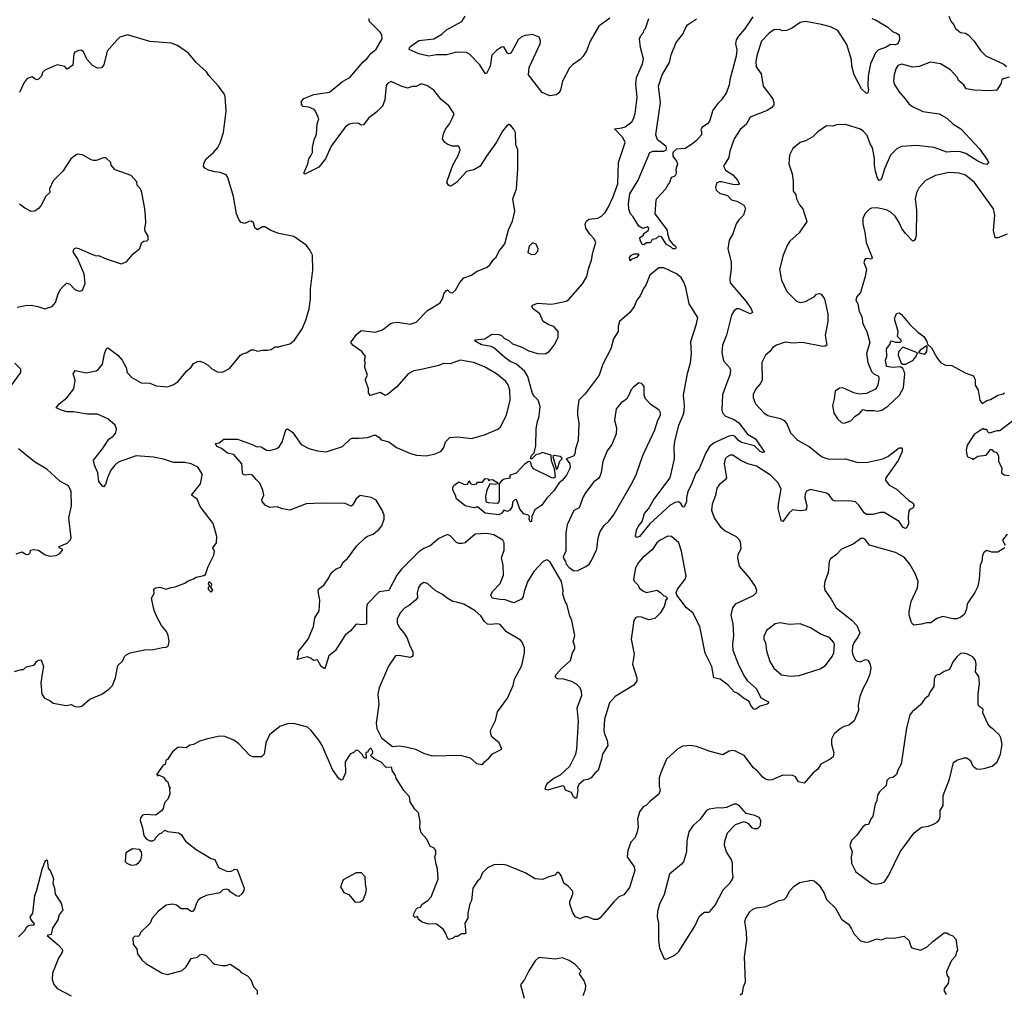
# Model space of a CAD drawing. Extents: x 1921360 to 2014538, y 768294 to 907744.
# Tile 400 of 412: x 1988494 to 1996366, y 894465 to 902257. Entities that reach past the tile are written whole.
import ezdxf

# ---------------------------------------------------------------- set-up
doc = ezdxf.new("R2010")
doc.units = 0

msp = doc.modelspace()

# ---------------------------------------------------------------- linework, layer by layer
at = {"layer": '0CON10XD'}
for points in [[(1994157.8, 896937.8), (1994095, 896985.7), (1994042.5, 896995), (1994026.7, 897085), (1993975, 897193.3), (1993932.5, 897405), (1993874.3, 897514.3), (1993825, 897556.2), (1993747.5, 897655), (1993742.5, 897675), (1993752.5, 897705), (1993815, 897783.8), (1993823, 897807), (1993785, 898006.7), (1993762.9, 898075), (1993705, 898126), (1993675, 898128), (1993615, 898096.9), (1993588.6, 898075), (1993550.8, 898019.2), (1993475, 897957.5), (1993442.2, 897917.8), (1993418.1, 897875), (1993400, 897785), (1993407.7, 897767.7), (1993438.8, 897735), (1993446.2, 897715), (1993475, 897691.2), (1993505, 897678.8), (1993587.5, 897695), (1993618.3, 897678.3), (1993645, 897650), (1993658.3, 897648.3), (1993668.3, 897638.3), (1993670, 897625), (1993660, 897615), (1993646.7, 897565), (1993615, 897513.3), (1993570.5, 897469.5), (1993525, 897460), (1993465, 897480), (1993435, 897483.3), (1993416.1, 897473.9), (1993404, 897455), (1993383.1, 897305), (1993405.7, 897185), (1993392.5, 897105), (1993429.2, 896995), (1993428.3, 896971.7), (1993403.4, 896936.6), (1993255, 896845.7), (1993209.4, 896795), (1993170.6, 896665), (1993164.4, 896574.4), (1993168.7, 896548.7), (1993191.2, 896495), (1993196.2, 896455), (1993152.5, 896385), (1993146.1, 896343.9), (1993117.5, 896255), (1993093.6, 896236.4), (1993063.6, 896196.4), (1993035, 896182.5), (1993005, 896176.7), (1992965, 896142.5), (1992953.8, 896115), (1992956.2, 896095), (1992945, 896032.5), (1992933.9, 896033.9), (1992922.5, 896045), (1992905, 896077.5), (1992857, 896097), (1992845.7, 896125.7), (1992835, 896133.3), (1992715, 896096.2), (1992694, 896104), (1992703.1, 896135), (1992717.5, 896155), (1992765, 896192.5), (1992818.8, 896221.2), (1992891.5, 896288.5), (1992940.6, 896385), (1992948.9, 896425), (1992961.7, 896648.3), (1992951.4, 896755), (1992987.9, 896855), (1992986.4, 896886.4), (1992975.5, 896915.5), (1992945, 896944.2), (1992906.7, 896965), (1992845.5, 896985.5), (1992795, 896987.5), (1992780, 896995), (1992776.2, 897005), (1992786.2, 897025), (1992825, 897068.8), (1992898.8, 897135), (1992913.3, 897195), (1992933, 897227), (1992933.3, 897245), (1992920, 897285), (1992931.2, 897335), (1992908, 897455), (1992891.2, 897491.2), (1992868.8, 897585), (1992856.2, 897605), (1992836.2, 897665), (1992838.8, 897695), (1992826.2, 897765), (1992732.5, 897925), (1992708, 897938), (1992680, 897925), (1992604.2, 897845), (1992555, 897763.3), (1992527.5, 897685), (1992520, 897645), (1992506.8, 897623.2), (1992445, 897594.2), (1992375, 897618.2), (1992337.6, 897622.4), (1992285, 897628.6), (1992272, 897635), (1992260, 897655), (1992273.8, 897685), (1992335, 897750.8), (1992361.2, 897815), (1992358.8, 897895), (1992347.3, 897955), (1992368.1, 898015), (1992366.9, 898075), (1992355.4, 898095.4), (1992285, 898139.4), (1992225, 898149.5), (1992135.7, 898144.3), (1992055, 898073.3), (1992030.7, 898069.3), (1992005, 898068.8), (1991985, 898078), (1991935, 898130), (1991915, 898140), (1991845, 898108), (1991775, 898050.8), (1991725, 898028.6), (1991685, 898001.9), (1991546.5, 897865), (1991508.8, 897815), (1991445.4, 897694.6), (1991367.3, 897682.7), (1991271.9, 897585), (1991266.7, 897555), (1991266.2, 897425), (1991235, 897419.4), (1991184.4, 897425.6), (1991138, 897372), (1991095, 897336.7), (1991015, 897212.5), (1990965, 897172.5), (1990935, 897067.5), (1990905, 897086.7), (1990875, 897140), (1990843.6, 897133.6), (1990825, 897150), (1990795, 897162.5), (1990711.7, 897141.7), (1990723, 897177), (1990723.8, 897205), (1990800, 897305), (1990843.2, 897406.8), (1990854, 897475), (1990888.8, 897531.2), (1990893.8, 897615), (1990880, 897685), (1990883.3, 897705), (1990925, 897736.7), (1990966, 897795), (1990983.8, 897835), (1991023.8, 897866.2), (1991059.5, 897880.5), (1991079.7, 897920.3), (1991115, 897950), (1991189.1, 898050.9), (1991255, 898114.2), (1991275, 898128.6), (1991319.2, 898145), (1991367.5, 898185), (1991388.3, 898211.7), (1991408.1, 898265), (1991407.5, 898295), (1991391.4, 898335), (1991345, 898416.2), (1991305, 898437.5), (1991215, 898453.1), (1991182.9, 898427.1), (1991155, 898376.2), (1991145, 898368.8), (1991095, 898390), (1990907.6, 898392.4), (1990785, 898385.8), (1990655, 898336.7), (1990595, 898346.7), (1990553, 898363), (1990495, 898356.7), (1990457.5, 898375), (1990433.3, 898405), (1990430.7, 898419.3), (1990446.2, 898455), (1990436.7, 898495), (1990415, 898552.5), (1990385, 898580), (1990355, 898616.7), (1990335, 898620), (1990295, 898614.3), (1990281.1, 898621.1), (1990274.4, 898634.4), (1990269.2, 898705), (1990205, 898782), (1990155, 898790.8), (1990108.1, 898828.1), (1990070.8, 898845), (1990060.7, 898869.3), (1990090, 898875), (1990125, 898902.5), (1990235, 898902), (1990352, 898862), (1990385, 898844), (1990425, 898843.3), (1990466.1, 898816.1), (1990495, 898814), (1990550.8, 898829.2), (1990567.9, 898842.1), (1990591.7, 898878.3), (1990622.3, 898977.7), (1990635, 898986.7), (1990675, 898960), (1990745, 898860), (1990805, 898828), (1990875, 898810), (1990945, 898803.3), (1991075, 898844), (1991140, 898905), (1991155, 898912), (1991205, 898910), (1991275, 898917.5), (1991335, 898936.7), (1991365, 898920), (1991385, 898896.7), (1991445, 898883.3), (1991506.6, 898836.6), (1991619.8, 898789.8), (1991665.8, 898774.2), (1991745, 898769.2), (1991815.9, 898785.9), (1991865, 898807.5), (1991884.3, 898835.7), (1991897.5, 898882.5), (1991933.5, 898916.5), (1991995, 898921.1), (1992105, 898908.6), (1992211.4, 898938.6), (1992317, 898983), (1992338.8, 899001.2), (1992387.1, 899095), (1992415.6, 899215), (1992413.1, 899295), (1992398.9, 899338.9), (1992380, 899365), (1992306.2, 899425), (1992210.5, 899480.5), (1992122.5, 899515), (1992015, 899534.2), (1991935, 899506.2), (1991881.7, 899508.3), (1991845, 899493.3), (1991693.7, 899456.3), (1991645, 899450), (1991598.8, 899425), (1991508.3, 899321.7), (1991435, 899260), (1991415, 899253.3), (1991375, 899276.7), (1991295, 899252.5), (1991282.5, 899275), (1991282.5, 899305), (1991257.5, 899375), (1991257.5, 899385), (1991276, 899414), (1991253.6, 899476.4), (1991256.2, 899515), (1991250, 899535), (1991260, 899565), (1991228.8, 899605), (1991156.7, 899655), (1991141.2, 899675), (1991185, 899737.1), (1991225, 899771.2), (1991335, 899758.8), (1991395, 899778), (1991455, 899824), (1991475, 899832.9), (1991515, 899837.5), (1991615, 899822.5), (1991665, 899838.2), (1991755, 899932.5), (1991855, 899991.9), (1991875.3, 900025), (1991888.3, 900071.7), (1991905, 900093.1), (1991915, 900098), (1991935, 900076.2), (1991955, 900074), (1991978.8, 900095), (1992012, 900155), (1992045.9, 900194.1), (1992107.5, 900215), (1992145, 900242.5), (1992230.7, 900279.3), (1992253.9, 900296.1), (1992285, 900342.5), (1992303, 900357), (1992325, 900402.5), (1992373.3, 900465), (1992402.7, 900577.3), (1992434.1, 900645.9), (1992452.5, 900725), (1992437.5, 900825), (1992465.7, 900905), (1992476.1, 901063.9), (1992475.8, 901215), (1992460, 901255), (1992457.1, 901355), (1992445, 901381.2), (1992415, 901416.7), (1992405, 901418.8), (1992385, 901406), (1992353.9, 901366.1), (1992305, 901276.7), (1992225, 901166.2), (1992175.5, 901084.5), (1992125, 901056.9), (1992065.6, 901044.4), (1991985, 900956.2), (1991945, 900928.8), (1991935, 900926.7), (1991923.6, 900933.6), (1991910, 900955), (1991914, 900975), (1991956, 901095), (1991999.7, 901170.3), (1992016.2, 901215), (1992005.8, 901245.8), (1991953.6, 901246.4), (1991918.3, 901258.3), (1991893.3, 901275), (1991873.8, 901305), (1991882, 901345), (1991898.3, 901381.7), (1991930, 901425), (1991952, 901468), (1991967.5, 901505), (1991925, 901567.5), (1991865, 901617.5), (1991805, 901693.3), (1991749.7, 901729.7), (1991705, 901743.3), (1991665, 901723.8), (1991635, 901723.3), (1991595, 901710), (1991544.1, 901724.1), (1991465, 901762.5), (1991433.6, 901746.4), (1991425, 901730), (1991412.5, 901615), (1991394, 901565), (1991350.3, 901519.7), (1991285, 901473.3), (1991243.6, 901416.4), (1991225, 901412.5), (1991200.7, 901430.7), (1991155, 901428), (1991129.2, 901420.8), (1991095, 901398), (1990983.3, 901246.7), (1990939.2, 901145), (1990885, 901077.5), (1990775, 901022.5), (1990765, 901030), (1990797.5, 901105), (1990806.2, 901145), (1990821.4, 901168.6), (1990836.2, 901195), (1990833.8, 901235), (1990848.8, 901295), (1990868.3, 901341.7), (1990872.5, 901425), (1990886.7, 901465), (1990860, 901525), (1990847.7, 901537.7), (1990805, 901556.7), (1990761.7, 901561.7), (1990748.3, 901578.3), (1990746.2, 901605), (1990765, 901626.2), (1990845, 901660), (1990971.7, 901678.3), (1991075, 901762), (1991134.5, 901795.5), (1991239.4, 901920.6), (1991269.2, 901945), (1991302.7, 901987.3), (1991345, 902022), (1991393.3, 902105), (1991390, 902135), (1991376.4, 902156.4), (1991287.5, 902245), (1991287.5, 902265)], [(1993211.1, 902268.9), (1993125, 902206.2), (1993054.1, 902085.9), (1993025, 902008.8), (1992998.6, 901965), (1992978.8, 901941.2), (1992913.8, 901896.2), (1992889.2, 901870.8), (1992832.5, 901765), (1992817.1, 901692.9), (1992805, 901672), (1992785, 901655.8), (1992732.5, 901647.5), (1992670, 901675), (1992562.5, 901815), (1992568.1, 901875), (1992654.2, 902065), (1992657.3, 902087.3), (1992645.9, 902115.9), (1992595, 902139.2), (1992535, 902130.6), (1992505, 902118.9), (1992479.5, 902095), (1992427.5, 902002.5), (1992415, 901986), (1992405, 901984), (1992395, 901990), (1992365, 902039.2), (1992345, 902035.8), (1992305, 902010), (1992268, 901972), (1992254.2, 901885), (1992232.3, 901837.7), (1992225, 901827.5), (1992215, 901826.7), (1992173.3, 901895), (1992090.7, 901980.7), (1992065, 901993.8), (1991985, 901998), (1991905, 901976.2), (1991823.8, 901976.2), (1991764.5, 901965.5), (1991685, 901983.3), (1991607.5, 902017.5), (1991610, 902035), (1991620, 902045), (1991685, 902090), (1991806.2, 902103.8), (1991868.9, 902141.1), (1991906.2, 902175), (1992028.5, 902241.5), (1992056.2, 902285)], [(1993406.3, 899963.7), (1993373.2, 899916.8), (1993290, 899845), (1993280, 899805), (1993279.2, 899765), (1993241.5, 899705), (1993219.5, 899625), (1993155.9, 899504.1), (1993126.4, 899415), (1993014.8, 899265.2), (1992964.7, 899215), (1992954.7, 899135.3), (1992954.2, 899094.2), (1992965.5, 899035), (1992957.9, 898892.1), (1992937.8, 898825), (1992933.1, 898785), (1992922.9, 898767.1), (1992862.5, 898745), (1992892.2, 898705), (1992894.4, 898675), (1992865, 898614.2), (1992835, 898574.3), (1992806.8, 898553.2), (1992765, 898489.2), (1992707.7, 898432.3), (1992668.9, 898375), (1992612.5, 898337.5), (1992587.5, 898285), (1992586.7, 898245), (1992575, 898242.5), (1992567.5, 898265), (1992570, 898285), (1992560, 898295), (1992525, 898306.7), (1992492.5, 898345), (1992465, 898420), (1992451.7, 898418.3), (1992435, 898400), (1992430, 898365), (1992413.3, 898335), (1992395, 898326.2), (1992365, 898336.7), (1992349.5, 898310.5), (1992325, 898299.2), (1992215, 898310.8), (1992155, 898362.5), (1992125, 898353.8), (1992055, 898370), (1991986.7, 898425), (1991978, 898455), (1991955.8, 898495.8), (1991955.8, 898515), (1991965, 898532), (1992005, 898563.3), (1992045, 898542.5), (1992075, 898540), (1992085, 898570), (1992100, 898545), (1992125, 898541.2), (1992145, 898547.5), (1992155, 898560), (1992195, 898560), (1992215, 898590), (1992240, 898585), (1992245, 898570), (1992252.5, 898577.5), (1992275, 898580), (1992309.3, 898559.3), (1992320, 898545), (1992295, 898540), (1992252.5, 898547.5), (1992228, 898495), (1992218.8, 898445), (1992220.7, 898410.7), (1992223.3, 898403.3), (1992238.3, 898398.3), (1992315, 898392.5), (1992325, 898400), (1992330, 898415), (1992330, 898545), (1992352.5, 898575), (1992367.5, 898585), (1992417, 898593), (1992413.3, 898605), (1992421.7, 898618.3), (1992465, 898634.3), (1992535, 898707.9), (1992565, 898727.5), (1992575, 898723.8), (1992585.4, 898685.4), (1992598.9, 898668.9), (1992745, 898596.2), (1992765, 898593.3), (1992776.7, 898605), (1992770, 898665), (1992745, 898730), (1992742.5, 898775), (1992672.1, 898797.9), (1992653.8, 898786.2), (1992620.8, 898779.2), (1992585, 898742.9), (1992577.5, 898747.5), (1992585, 898773.3), (1992607, 898793), (1992620.6, 898849.4), (1992623.1, 898986.9), (1992633.1, 899045), (1992647.3, 899085), (1992655.5, 899165), (1992640.4, 899215), (1992606.9, 899246.9), (1992595, 899268.1), (1992555.7, 899405), (1992533.5, 899443.5), (1992465, 899501.8), (1992415, 899525.4), (1992371.9, 899555), (1992285, 899632.7), (1992263.8, 899643.8), (1992185, 899656.5), (1992140, 899685), (1992133.8, 899696.2), (1992213.9, 899706.1), (1992268.3, 899741.7), (1992325, 899740), (1992345, 899733.3), (1992369.2, 899709.2), (1992405, 899690.8), (1992435, 899664.4), (1992502.4, 899642.4), (1992565, 899608.9), (1992635, 899588.1), (1992695, 899585.8), (1992728, 899605), (1992767.5, 899655), (1992799.2, 899715), (1992798, 899765), (1992763.8, 899805), (1992725, 899817.1), (1992680, 899845), (1992651.2, 899905), (1992598.8, 899945), (1992588.8, 899965), (1992595.8, 899974.2), (1992635, 899991.4), (1992745, 899981.9), (1992775, 899987.1), (1992864.1, 900005.9), (1992885, 900018.8), (1992994.6, 900145.4), (1993028.9, 900205), (1993040.5, 900265), (1993066.7, 900335), (1993076.7, 900395), (1993100.8, 900475), (1993087.5, 900505), (1993052.1, 900542.1), (1993019.5, 900589.5), (1993014.7, 900625), (1993025, 900645.6), (1993045, 900662), (1993115, 900670), (1993145, 900686.7), (1993174.1, 900715.9), (1993198.8, 900755), (1993235.7, 900835), (1993275.8, 900945.8), (1993280.8, 901115), (1993334.4, 901275), (1993316.7, 901315), (1993250, 901385), (1993308.9, 901391.1), (1993335, 901399.4), (1993388.7, 901441.3), (1993402.5, 901465), (1993414.4, 901505.6), (1993430.9, 901635), (1993420, 901745), (1993426.5, 901795), (1993474.3, 901905), (1993480, 901945), (1993457.5, 902035), (1993450, 902105), (1993459.2, 902130.8), (1993482.5, 902155), (1993487.5, 902175), (1993496.7, 902185), (1993523.8, 902265)], [(1994355, 902280), (1994288.9, 902181.1), (1994239.7, 902125), (1994223.3, 902095), (1994217.9, 902065), (1994226.4, 902015), (1994222.7, 901965), (1994171.4, 901775), (1994165.8, 901735), (1994145.5, 901674.5), (1994106, 901615), (1994074.3, 901585.7), (1994035.5, 901534.5), (1994008, 901445), (1993993.3, 901425), (1993947.5, 901395), (1993940, 901375), (1993944, 901364), (1993943.8, 901335), (1993905, 901290), (1993865, 901258), (1993815, 901228), (1993745, 901221.5), (1993715.5, 901195), (1993714.6, 901164.6), (1993746, 901125), (1993753.8, 901105), (1993740.7, 901059.3), (1993743.3, 901035), (1993736.7, 901015), (1993726.1, 901003.9), (1993703.3, 900995), (1993690, 900955), (1993672.5, 900935), (1993658.8, 900905), (1993584.1, 900825.9), (1993580, 900815), (1993572.5, 900705), (1993670, 900575), (1993673.3, 900545), (1993690, 900495), (1993713.6, 900463.6), (1993737.5, 900445), (1993742.5, 900435), (1993736.4, 900423.6), (1993715, 900423.8), (1993700, 900440), (1993665, 900458.8), (1993625, 900520), (1993605, 900526.7), (1993580, 900505), (1993551.7, 900498.3), (1993535.9, 900474.1), (1993505, 900472.5), (1993485, 900457.5), (1993470.7, 900460.7), (1993453.3, 900495), (1993452.5, 900515), (1993480, 900535), (1993480, 900545), (1993522.5, 900575), (1993525, 900590), (1993515, 900600), (1993475, 900586.7), (1993445, 900606.2), (1993399.8, 900679.8), (1993375, 900707.1), (1993365, 900743.8), (1993361.3, 900785), (1993372, 900865), (1993437.6, 900975), (1993531.4, 901195), (1993554.6, 901205.4), (1993645, 901204.7), (1993665, 901216.2), (1993665.8, 901235), (1993658.9, 901245), (1993592.9, 901295), (1993579.4, 901335), (1993616.7, 901595), (1993600, 901725), (1993631.1, 901815), (1993688.2, 901915), (1993703.3, 901976.7), (1993743.5, 902075), (1993795, 902142), (1993813.8, 902183.8), (1993834, 902215), (1993905, 902262.9)], [(1995306.7, 902265), (1995335, 902254.3), (1995435, 902195.8), (1995471.1, 902161.1), (1995505, 902150), (1995524.4, 902135), (1995527.7, 902097.7), (1995515, 902063.1), (1995495, 902055.4), (1995455, 902057.5), (1995415, 902034.6), (1995375, 902021.8), (1995356.1, 902013.9), (1995337.1, 901992.9), (1995296.5, 901905), (1995278.3, 901808.3), (1995274, 901725), (1995280, 901695), (1995275, 901672.5), (1995265, 901666.7), (1995225, 901703.8), (1995165.5, 901815), (1995147.5, 901885), (1995144.5, 901935), (1995107.1, 902057.1), (1995035, 902170), (1994975, 902199.5), (1994905, 902219.6), (1994775, 902243.3), (1994735, 902235.6), (1994663.8, 902185), (1994625, 902170), (1994595, 902168), (1994565, 902177.1), (1994523.3, 902175), (1994485, 902148.6), (1994425.8, 902085), (1994389.2, 901979.2), (1994378.2, 901925), (1994380.7, 901880.7), (1994422.5, 901825), (1994438.8, 901725), (1994515, 901623.3), (1994524.2, 901595), (1994522.5, 901575), (1994508, 901555), (1994469.8, 901530.2), (1994335, 901476.2), (1994301.7, 901418.3), (1994255, 901380), (1994205, 901303.3), (1994171.2, 901205), (1994163.3, 901155), (1994120, 901085), (1994135.7, 901055), (1994195.2, 901015.2), (1994234, 900975), (1994246.2, 900945), (1994243.3, 900936.7), (1994195, 900938.6), (1994105, 900961.2), (1994085, 900961.2), (1994065, 900950), (1994057.5, 900915), (1994062.5, 900895), (1994089.3, 900869.3), (1994152.3, 900852.3), (1994185, 900816.2), (1994227.5, 900805), (1994282.5, 900775), (1994296.4, 900746.4), (1994280, 900695), (1994242.2, 900657.8), (1994222.5, 900625), (1994194.3, 900545.7), (1994166.2, 900495), (1994154.1, 900425.9), (1994181.2, 900321.2), (1994181.9, 900265), (1994170.6, 900185), (1994174.2, 900154.2), (1994303.3, 900005), (1994342, 899945), (1994353.3, 899915), (1994335, 899906.2), (1994245, 899944.4), (1994225.5, 899944.5), (1994203.3, 899926.7), (1994184.5, 899895), (1994145.6, 899735), (1994112.2, 899655), (1994106.5, 899595), (1994120.5, 899530.5), (1994168.1, 899475), (1994175.7, 899455), (1994172.2, 899415), (1994155.6, 899375), (1994112.2, 899257.8), (1994107.5, 899135), (1994113, 899113), (1994137.9, 899087.9), (1994205, 899061.2), (1994242.5, 899035), (1994312.3, 898942.2), (1994376.7, 898905), (1994449.3, 898800.7), (1994435, 898796.2), (1994415, 898804.5), (1994368.7, 898848.7), (1994265, 898875.5), (1994237.9, 898895), (1994215, 898925.5), (1994195, 898933.8), (1994162.7, 898927.3), (1994047.1, 898872.9), (1994010, 898845), (1993979.5, 898795), (1993925.6, 898665), (1993898.6, 898631.4), (1993861.9, 898535), (1993834.4, 898485), (1993824.4, 898435.6), (1993824.2, 898405), (1993805, 898360), (1993795, 898363.3), (1993779.3, 898389.3), (1993761.4, 898401.4), (1993735, 898396.7), (1993695, 898375.6), (1993532.2, 898227.8), (1993450, 898125), (1993425, 898117.5), (1993417.5, 898125), (1993424.4, 898175), (1993438.9, 898205), (1993470.8, 898245), (1993490.3, 898309.7), (1993522.3, 898347.7), (1993565, 898422), (1993693.8, 898595), (1993730, 898745), (1993726.5, 898845), (1993731.2, 898885), (1993762.6, 899015), (1993799.4, 899095), (1993805.2, 899125), (1993808.7, 899175), (1993800, 899255), (1993832.7, 899427.3), (1993856.7, 899513.3), (1993864.7, 899585), (1993858.8, 899685), (1993904.5, 899824.5), (1993914.5, 899875), (1993846.7, 899985), (1993820, 900115), (1993801.9, 900165), (1993782.9, 900195), (1993745, 900225.6), (1993645, 900274.3), (1993605, 900274), (1993532.5, 900215), (1993500, 900135), (1993480.9, 900109.1), (1993455, 900048), (1993428.9, 900015), (1993406.3, 899963.7)], [(1995921.2, 902285), (1995938.8, 902245), (1995963.3, 902215), (1995976.2, 902185), (1996014.4, 902154.4), (1996055, 902148), (1996076.2, 902135), (1996124.2, 902085), (1996175, 902011.2), (1996218.8, 901968.8), (1996362.1, 901902.1), (1996383, 901883)], [(1988453.9, 897046.1), (1988505, 897062.5), (1988525, 897062.5), (1988546.4, 897083.6), (1988605, 897096.7), (1988616.4, 897103.6), (1988627.5, 897125), (1988645, 897136.7), (1988665, 897140), (1988683.8, 897085), (1988675.9, 897044.1), (1988664, 896955), (1988671.2, 896865), (1988692.7, 896832.7), (1988735, 896813.3), (1988762.7, 896792.7), (1988865, 896773.3), (1988905, 896781.2), (1988935, 896766.2), (1988975, 896762.5), (1988995, 896772.5), (1989055, 896823.8), (1989150, 896865), (1989207.5, 896905), (1989236.7, 896935), (1989260, 896995), (1989280, 897095), (1989315, 897127.5), (1989332.5, 897165), (1989343.9, 897176.1), (1989376.1, 897193.9), (1989415, 897203.8), (1989495, 897218.8), (1989565, 897221.2), (1989635, 897238.8), (1989665, 897240), (1989680.7, 897249.3), (1989690, 897285), (1989682, 897335), (1989667, 897367), (1989628.8, 897415), (1989585, 897492.5), (1989566.2, 897545), (1989547, 897633), (1989569.3, 897670.7), (1989567.5, 897705), (1989580, 897715), (1989615, 897721.2), (1989665, 897703.3), (1989705, 897718), (1989737.7, 897722.3), (1989815, 897752.5), (1989835, 897769.2), (1989885, 897786.7), (1989905, 897800), (1989967, 897813), (1989979.3, 897820.7), (1990000, 897885), (1990047.5, 897975), (1990050.8, 898005), (1990038, 898035), (1990067.8, 898075), (1990069.4, 898125), (1990039.7, 898229.7), (1989936.2, 898365), (1989914.1, 898424.1), (1989867.5, 898455), (1989940, 898545), (1989952.5, 898615), (1989947.5, 898635), (1989919.5, 898679.5), (1989865, 898706.7), (1989815, 898715.6), (1989725, 898717.5), (1989645, 898744.4), (1989565, 898760), (1989425, 898768.9), (1989281.7, 898718.3), (1989254.2, 898695), (1989222.9, 898655), (1989195.6, 898594.4), (1989179.7, 898540.3), (1989165, 898523.3), (1989155, 898526.7), (1989125.8, 898565), (1989118.6, 898635), (1989092, 898695), (1989083.8, 898735), (1989156.7, 898825), (1989206.1, 898903.9), (1989241.7, 898928.3), (1989263.3, 898955), (1989268.8, 898985), (1989256.2, 899015), (1989198.8, 899065), (1989115, 899104.2), (1989035, 899104.2), (1988925, 899122.5), (1988875, 899121.4), (1988824.5, 899134.5), (1988786.7, 899155), (1988808.6, 899185), (1988871.2, 899235), (1988926.7, 899305), (1988937.5, 899375), (1988922.5, 899425), (1988937.5, 899452.5), (1989025, 899433.8), (1989105, 899448.8), (1989125, 899463.8), (1989157.3, 899502.7), (1989171.9, 899585), (1989185, 899622.5), (1989195, 899632.5), (1989205, 899630), (1989278.8, 899575), (1989313.8, 899533.8), (1989345.9, 899475.9), (1989353.3, 899435), (1989390, 899395), (1989465, 899352.5), (1989535, 899350.8), (1989585, 899330), (1989679.5, 899320.5), (1989725, 899340), (1989757.9, 899362.1), (1989830.2, 899449.8), (1989865, 899478), (1989885, 899508), (1989915.9, 899524.1), (1989935, 899525.8), (1989965, 899517.5), (1990001.2, 899495), (1990030, 899465), (1990075, 899441.2), (1990115, 899440), (1990172, 899468), (1990260, 899575), (1990275, 899586.2), (1990305, 899593.3), (1990345, 899618.8), (1990365, 899618.8), (1990395, 899606.2), (1990435, 899616), (1990475.9, 899614.1), (1990505, 899621.2), (1990535, 899641.2), (1990565, 899641.2), (1990588.8, 899648.8), (1990655, 899666), (1990692, 899695), (1990751.9, 899785), (1990780.5, 899855), (1990809.4, 899945), (1990818.9, 900025), (1990818.5, 900105), (1990837.5, 900255), (1990834.1, 900374.1), (1990815, 900416.7), (1990785, 900453.3), (1990685, 900522.5), (1990565, 900548.8), (1990502.3, 900572.3), (1990455, 900601.2), (1990435, 900600), (1990395, 900577.5), (1990375, 900592.5), (1990363.6, 900633.6), (1990346.4, 900646.4), (1990325, 900643.3), (1990295, 900626.7), (1990265, 900636.2), (1990250, 900655), (1990227.1, 900705), (1990204.2, 900844.2), (1990158.8, 900995), (1990145.8, 901015.8), (1990095.7, 901035.7), (1990055, 901039.2), (1990002.5, 901055), (1989975, 901070), (1989963.8, 901085), (1989968.8, 901115), (1989983.8, 901145), (1990044.4, 901195.6), (1990078, 901235), (1990097.3, 901272.7), (1990123.8, 901355), (1990146.1, 901526.1), (1990137, 901643), (1990130, 901665), (1990084.3, 901724.3), (1990005, 901811.2), (1989988.7, 901838.7), (1989906, 901915), (1989845, 901988.8), (1989755, 902050), (1989705, 902068), (1989535, 902082.2), (1989355, 902136), (1989295, 902117.5), (1989274.2, 902095), (1989194.3, 902005), (1989166, 901895), (1989148.3, 901871.7), (1989115, 901868), (1989075, 901891.2), (1989031.7, 901941.7), (1989005, 902000), (1988985, 902013.3), (1988965, 902010), (1988935, 901997.5), (1988927.5, 901985), (1988918, 901892), (1988875, 901862.5), (1988853.8, 901883.8), (1988795, 901896.2), (1988695, 901852.5), (1988677.5, 901835), (1988668.8, 901805), (1988645, 901780), (1988635, 901776.7), (1988615, 901783.3), (1988595, 901798.8), (1988555, 901786.7), (1988530, 901755), (1988492.5, 901675)], [(1996405, 901796.7), (1996356.1, 901783.9), (1996346.7, 901775), (1996338, 901745), (1996305, 901694.2), (1996245, 901688.1), (1996125, 901693.8), (1996060, 901705), (1996042.5, 901735), (1996005.8, 901765), (1995985, 901800.8), (1995935, 901856.7), (1995855, 901904.5), (1995775, 901918.2), (1995685, 901882), (1995635, 901878.1), (1995547.7, 901902.3), (1995515, 901891.2), (1995497.5, 901865), (1995484.3, 901815), (1995480.8, 901765), (1995487.3, 901737.3), (1995521.7, 901681.7), (1995574, 901625), (1995602, 901585), (1995631.7, 901561.7), (1995715, 901521.9), (1995844.5, 901504.5), (1995905, 901468.6), (1995955.4, 901425.4), (1996017.1, 901385), (1996166.9, 901225), (1996231.4, 901135), (1996238, 901115), (1996225, 901100), (1996200, 901105), (1996155, 901126.7), (1996057.6, 901187.6), (1996015, 901200.7), (1995965, 901204), (1995905, 901198.9), (1995805, 901233.8), (1995665, 901252.2), (1995545, 901243.1), (1995506, 901225), (1995455.6, 901175), (1995407.9, 901065), (1995386.4, 900993.6), (1995375, 900973.3), (1995365, 900970), (1995351.1, 900991.1), (1995336.5, 901045), (1995328.2, 901095), (1995328.8, 901148.8), (1995312.2, 901232.2), (1995292.5, 901265), (1995270.2, 901330.2), (1995236.7, 901365), (1995215, 901381.2), (1995095, 901418.8), (1995025, 901416), (1994993.9, 901406.1), (1994945, 901408.8), (1994875, 901361.2), (1994835, 901320), (1994775, 901288.8), (1994735, 901276), (1994675, 901226.7), (1994648.8, 901175), (1994643.8, 901105), (1994668.8, 901025), (1994678, 900965), (1994677, 900887), (1994699.5, 900859.5), (1994704.3, 900824.3), (1994727.3, 900777.3), (1994754.2, 900745), (1994787.7, 900642.3), (1994725.9, 900554.1), (1994651.2, 900485), (1994633, 900457), (1994598.8, 900375), (1994569.3, 900259.3), (1994584.3, 900174.3), (1994626.2, 900085), (1994705, 900006), (1994735, 899995.8), (1994775, 900002.9), (1994845, 900040.8), (1994865, 900061.4), (1994885, 900067.5), (1994901.2, 900061.2), (1994929.2, 900025), (1994954.2, 899905), (1994954.2, 899845), (1994934.4, 899735), (1994947.1, 899655), (1994934.4, 899645.6), (1994915, 899644.5), (1994752.9, 899677.1), (1994675, 899670.8), (1994615, 899678), (1994545, 899653.8), (1994515, 899636.2), (1994492, 899605), (1994455.8, 899575), (1994427.1, 899515), (1994430, 899375), (1994414, 899345), (1994379.2, 899305), (1994359.2, 899260.8), (1994359.2, 899235), (1994375.8, 899185.8), (1994445, 899112), (1994475, 899092.5), (1994575, 899068.6), (1994605, 899052.5), (1994625.8, 899025), (1994656.2, 898955), (1994712.5, 898895), (1994804.6, 898844.6), (1994905, 898765.6), (1994935, 898750.9), (1994966.3, 898743.7), (1995095, 898745.5), (1995195, 898717.5), (1995275, 898720), (1995393.5, 898746.5), (1995435, 898765.8), (1995525, 898833.8), (1995543.6, 898833.6), (1995550, 898825), (1995549.2, 898805), (1995518.1, 898731.9), (1995418.8, 898595), (1995416.2, 898575), (1995445, 898536.2), (1995500, 898505), (1995603.1, 898413.1), (1995633.8, 898395), (1995646.2, 898375), (1995636.7, 898355), (1995609.5, 898340.5), (1995601.2, 898328.8), (1995595.8, 898285), (1995598.6, 898225), (1995585, 898193.3), (1995575, 898190), (1995557.7, 898197.7), (1995523.8, 898245), (1995406.5, 898316.5), (1995375, 898316.9), (1995315, 898301.9), (1995265, 898301.8), (1995245.6, 898315), (1995205, 898372), (1995175, 898402), (1995125, 898411.4), (1995015, 898408), (1994995, 898416.7), (1994965, 898458), (1994945, 898471.4), (1994815, 898500), (1994785, 898488.8), (1994772.5, 898465), (1994771.4, 898435), (1994785.9, 898374.1), (1994785, 898350), (1994776.7, 898335), (1994735, 898329.2), (1994672.3, 898337.7), (1994645, 898313.3), (1994595, 898243.8), (1994585, 898247.5), (1994578, 898265), (1994558.6, 898348.6), (1994559.2, 898385), (1994582.7, 898505), (1994555, 898557.1), (1994495.6, 898615), (1994385, 898687.1), (1994315, 898705.5), (1994254.6, 898734.6), (1994195, 898776.5), (1994175, 898775.5), (1994148.8, 898761.2), (1994132.9, 898745), (1994125.5, 898705), (1994144.2, 898595), (1994135, 898578), (1994085, 898537.5), (1994067.4, 898512.6), (1994056.3, 898453.7), (1994030, 898385), (1994025.6, 898335), (1994045.6, 898275), (1994095, 898204.2), (1994135, 898170), (1994223.3, 898125), (1994244.1, 898104.1), (1994253.3, 898085), (1994260, 898025), (1994235, 897980), (1994233.3, 897955), (1994245, 897887.5), (1994326.2, 897795), (1994373.8, 897725), (1994384.2, 897695), (1994378.3, 897671.7), (1994358.9, 897651.1), (1994215, 897583.8), (1994194, 897555), (1994180.6, 897495), (1994194.1, 897425.9), (1994202, 897335), (1994192.5, 897265), (1994195.8, 897215.8), (1994239.7, 897099.7), (1994288.8, 897005), (1994310, 896975), (1994385, 896906.2), (1994420, 896835), (1994475, 896805.8), (1994482.5, 896795), (1994470, 896785), (1994415, 896770), (1994375, 896743.3), (1994364.1, 896744.1), (1994338.8, 896775), (1994325.9, 896805.9), (1994281.9, 896831.9), (1994235, 896870), (1994205, 896883.3), (1994157.8, 896937.8)], [(1988475, 899957.5), (1988537, 899973), (1988585, 899973.3), (1988640, 899965), (1988695, 899944), (1988755, 899963.8), (1988781.2, 899995), (1988801.2, 900065), (1988823.9, 900106.1), (1988868.3, 900151.7), (1988895, 900142.5), (1988933.6, 900103.6), (1988955, 900092.5), (1988975, 900087.5), (1988996.4, 900093.6), (1989017, 900147), (1989010, 900225), (1988957, 900347), (1988923.8, 900395), (1988921.7, 900408.3), (1988931.7, 900428.3), (1988945, 900433.3), (1988966.4, 900426.4), (1989063.6, 900383.6), (1989105, 900370), (1989125, 900371.2), (1989185.9, 900344.1), (1989305, 900306.2), (1989347.7, 900322.3), (1989401.2, 900385), (1989455, 900427.5), (1989467, 900473), (1989485, 900487.5), (1989511.7, 900488.3), (1989521.7, 900498.3), (1989522.5, 900525), (1989497.5, 900565), (1989494.1, 900584.1), (1989502, 900635), (1989500.8, 900685), (1989495.8, 900745.8), (1989470, 900875), (1989458.8, 900905), (1989434.2, 900935), (1989429.7, 900959.7), (1989385, 901011.2), (1989257.7, 901057.7), (1989226.7, 901095), (1989222.5, 901115), (1989181.7, 901151.7), (1989165, 901153.3), (1989105, 901131.2), (1989085, 901131.2), (1989065, 901136.2), (1988997.6, 901177.6), (1988955, 901182), (1988903.3, 901145), (1988838.8, 901045), (1988762.7, 900967.3), (1988732, 900905), (1988735.7, 900874.3), (1988704, 900845), (1988662.3, 900767.7), (1988645, 900747.5), (1988615, 900726.7), (1988585, 900723.3), (1988535, 900750), (1988493, 900783)], [(1996387.9, 900542.1), (1996315, 900512.9), (1996293.1, 900513.1), (1996279.1, 900570.9), (1996289.4, 900695), (1996280, 900745), (1996126.9, 900955), (1996055, 901012.5), (1996005, 901030.8), (1995925, 901034.3), (1995815, 901010), (1995735, 900972), (1995686, 900915), (1995665, 900872.5), (1995652.5, 900825), (1995664.5, 900734.5), (1995660.8, 900535), (1995655, 900507.5), (1995645, 900492.5), (1995635, 900487.5), (1995575, 900548), (1995546.3, 900586.3), (1995525.7, 900635), (1995492.5, 900685), (1995460, 900715), (1995425, 900735.8), (1995346.1, 900753.9), (1995305, 900751.2), (1995287.7, 900742.3), (1995252.3, 900707.7), (1995233.9, 900666.1), (1995233.8, 900625), (1995251.2, 900555), (1995262.5, 900475), (1995310, 900355), (1995305, 900343.3), (1995265, 900348.8), (1995251.2, 900338.8), (1995243.3, 900315), (1995263.6, 900263.6), (1995254.2, 900205), (1995216, 900075), (1995185, 900037.5), (1995180, 900015), (1995194.2, 899984.2), (1995206, 899925), (1995227.5, 899885), (1995234.2, 899825), (1995265.8, 899765), (1995290, 899675), (1995262.7, 899587.3), (1995274, 899515), (1995305, 899443.3), (1995325, 899422.5), (1995353, 899413), (1995361.7, 899401.7), (1995363.3, 899385), (1995353.3, 899335), (1995335, 899302.5), (1995265, 899268), (1995205, 899263.3), (1995162.7, 899272.7), (1995075, 899313.3), (1995048.3, 899311.7), (1995013, 899287), (1995006.7, 899225), (1994992.3, 899172.3), (1995003.8, 899115), (1995033.3, 899065), (1995065, 899036.7), (1995085, 899031.2), (1995138.8, 899051.2), (1995173.2, 899086.8), (1995209.5, 899110.5), (1995235, 899140), (1995265, 899132.5), (1995325, 899133.3), (1995355, 899126.2), (1995386.7, 899135), (1995435, 899166.2), (1995526.7, 899255), (1995560, 899315), (1995570.6, 899425), (1995566.3, 899446.3), (1995555, 899468.8), (1995535, 899482), (1995475, 899476), (1995423.6, 899483.6), (1995416.7, 899535), (1995426.7, 899565), (1995423.3, 899625), (1995450.7, 899659.3), (1995455, 899680), (1995465, 899690), (1995495, 899680), (1995535, 899680), (1995540, 899685), (1995540, 899695), (1995513, 899723), (1995516.7, 899765), (1995487.5, 899865), (1995505, 899907.5), (1995525, 899912.5), (1995545, 899900), (1995610.5, 899820.5), (1995675, 899758.8), (1995723.3, 899725), (1995747.5, 899685), (1995751.7, 899661.7), (1995783.6, 899633.6), (1995826.7, 899555), (1995855, 899516.7), (1995895, 899496.2), (1995945, 899492.5), (1996052.3, 899432.3), (1996119.5, 899409.5), (1996133, 899377), (1996133.8, 899335), (1996156, 899295), (1996170, 899215), (1996185, 899190), (1996195, 899190), (1996225, 899212.5), (1996255, 899220), (1996314.2, 899255.8), (1996356.7, 899265), (1996366.2, 899275)], [(1992585, 900380), (1992615, 900383.3), (1992636.7, 900405), (1992640, 900425), (1992623, 900463), (1992595, 900472.5), (1992567.5, 900445), (1992557.5, 900395), (1992585, 900380)], [(1993375, 900330), (1993370, 900355), (1993385, 900374), (1993405, 900385.7), (1993440, 900385), (1993441.2, 900375), (1993426, 900355), (1993381.7, 900338.3), (1993375, 900330)], [(1995555, 899501.9), (1995575, 899502.2), (1995635, 899532), (1995662.2, 899565), (1995672.5, 899592.5), (1995555, 899640), (1995519.3, 899600.7), (1995516.2, 899575), (1995542, 899512), (1995555, 899501.9)], [(1995725, 899582.3), (1995735, 899586.9), (1995746.7, 899605), (1995750, 899645), (1995745, 899650), (1995693.8, 899615), (1995680, 899595), (1995725, 899582.3)], [(1988365, 899246.2), (1988504, 899435), (1988504.1, 899464.1), (1988455, 899512)], [(1992925, 897851.2), (1992955, 897854.2), (1993021.2, 897885), (1993046, 897905), (1993066.8, 897933.2), (1993109.2, 898025), (1993120, 898115), (1993134, 898165), (1993166.1, 898213.9), (1993205, 898246.7), (1993240.8, 898295), (1993391.2, 898555), (1993425.8, 898625), (1993475, 898772.5), (1993573, 898977), (1993595.8, 899055), (1993617.1, 899095), (1993617.5, 899115), (1993605.5, 899135.5), (1993540.7, 899180.7), (1993496.2, 899225), (1993486.7, 899255), (1993486.7, 899325), (1993476.4, 899336.4), (1993465, 899347.5), (1993445, 899352.5), (1993400.5, 899319.5), (1993380, 899295), (1993370, 899265), (1993345, 899223.3), (1993303.3, 899195), (1993263.8, 899145), (1993250, 899055), (1993266, 898995), (1993264, 898945), (1993228.3, 898861.7), (1993190.2, 898809.8), (1993155.8, 898725), (1993142.7, 898637.3), (1993132, 898605), (1993121.2, 898588.8), (1993085, 898563.3), (1993017, 898473), (1992998.3, 898441.7), (1992966, 898355), (1992925, 898333.8), (1992870.3, 898219.7), (1992860, 898155), (1992860, 898005), (1992840, 897965), (1992840.7, 897950.7), (1992857.5, 897925), (1992862.5, 897905), (1992886.1, 897876.1), (1992925, 897851.2)], [(1996445, 899056.7), (1996329.3, 898970.7), (1996305, 898970), (1996245, 898950), (1996230, 898965), (1996225, 898980), (1996205, 898980), (1996197.5, 898987.5), (1996125, 898940), (1996067.5, 898855), (1996060, 898815), (1996070, 898765), (1996108.3, 898748.3), (1996115, 898740), (1996155, 898767.5), (1996220, 898775), (1996255, 898820), (1996265, 898820), (1996280, 898805), (1996305, 898797.5), (1996318.3, 898768.3), (1996318.8, 898725), (1996346.7, 898675), (1996342.5, 898635), (1996365, 898617.5), (1996403.3, 898613.3)], [(1988465, 897986.7), (1988515, 898002.5), (1988545, 897982), (1988566.6, 897983.4), (1988578.8, 897995), (1988580, 898015), (1988605, 898021.2), (1988645, 898016.7), (1988691.7, 897981.7), (1988735, 897966.7), (1988785, 897972.5), (1988815, 897990), (1988837.5, 898015), (1988837.5, 898025), (1988810, 898035), (1988810, 898045), (1988875, 898073.1), (1988898.8, 898095), (1988905.9, 898114.1), (1988888, 898275), (1988908.3, 898371.7), (1988906, 898485), (1988885, 898530), (1988815, 898566.7), (1988712.3, 898662.3), (1988612.1, 898722.1), (1988485.8, 898825.8)], [(1992785, 898660), (1992795, 898670), (1992812.1, 898727.9), (1992830, 898745), (1992828, 898755), (1992814.2, 898765), (1992766.1, 898773.9), (1992756.7, 898765), (1992785, 898660)], [(1996388.8, 898145), (1996352.5, 898095), (1996372, 898055)], [(1996368.8, 898035), (1996315, 897999.2), (1996265, 898001.2), (1996225, 898012.5), (1996205, 898000), (1996190, 897975), (1996186.2, 897925), (1996173.8, 897895), (1996166, 897785), (1996154.1, 897725.9), (1996131.2, 897678.8), (1996075, 897593.8), (1996068, 897585), (1996063.8, 897545), (1996047.5, 897505), (1996018.8, 897481.2), (1995985, 897467.5), (1995955, 897465.8), (1995874.2, 897485.8), (1995825, 897470), (1995777.5, 897435), (1995744.1, 897435.9), (1995705, 897424), (1995645, 897417.5), (1995632.5, 897425), (1995620, 897445), (1995606.2, 897495), (1995605.8, 897525), (1995620.8, 897605), (1995670.5, 897715), (1995676.9, 897765), (1995654.5, 897825), (1995609.1, 897905), (1995565, 897959.5), (1995495, 897997.1), (1995286.9, 898056.9), (1995255, 898098.8), (1995239.5, 898109.5), (1995225, 898111.2), (1995157, 898063), (1995065, 898023.8), (1995025, 897981.2), (1994975, 897948), (1994964.2, 897925), (1994957.1, 897835), (1994932, 897765), (1994926.2, 897725), (1994932, 897695), (1994982, 897625), (1995022, 897555), (1995145.8, 897455.8), (1995186.2, 897415), (1995210, 897355), (1995197.5, 897325), (1995163.9, 897276.1), (1995153.3, 897245), (1995150, 897205), (1995155, 897180), (1995171.2, 897145), (1995185, 897130), (1995213.9, 897123.9), (1995255, 897142.5), (1995275, 897137.5), (1995290.5, 897110.5), (1995298, 897075), (1995290, 897025), (1995266.2, 896965), (1995236.1, 896913.9), (1995210, 896845), (1995197.7, 896777.7), (1995199.2, 896735), (1995165, 896652.5), (1995125, 896617.5), (1995085, 896606.7), (1995055, 896590), (1995005, 896547.5), (1994983.3, 896505), (1994984, 896464), (1995004, 896395), (1994996.2, 896365), (1994973.8, 896345), (1994900, 896305), (1994875.4, 896264.6), (1994836.7, 896235), (1994765, 896152.5), (1994720, 896165), (1994697.5, 896205), (1994675, 896213.3), (1994595, 896216.2), (1994509.1, 896180.9), (1994485, 896177.1), (1994455.7, 896185.7), (1994435, 896201.2), (1994399.2, 896245), (1994360, 896275), (1994285, 896374), (1994210.5, 896410.5), (1994195, 896414), (1994165, 896408), (1994115, 896380), (1994015, 896406.2), (1993905, 896446), (1993855, 896454), (1993795, 896449.4), (1993755, 896427.5), (1993666, 896345), (1993621.2, 896245), (1993606.2, 896195), (1993607, 896133), (1993613.8, 896095), (1993603.8, 896065), (1993530, 896005), (1993505, 895977.5), (1993477.5, 895965), (1993448.8, 895925), (1993433.3, 895865), (1993438, 895805), (1993431.2, 895765), (1993415, 895720), (1993379.3, 895680.7), (1993356.2, 895615), (1993350, 895565), (1993406.2, 895485), (1993412, 895455), (1993370.3, 895319.7), (1993325, 895260), (1993285, 895243.3), (1993244.3, 895205.7), (1993135, 895076.7), (1993115, 895063.3), (1993085, 895062.5), (1993035, 895086), (1993010, 895085), (1992975, 895068.8), (1992937.5, 895085), (1992916.1, 895116.1), (1992892, 895185), (1992892.5, 895207.5), (1992917.5, 895265), (1992915, 895290), (1992879.3, 895329.3), (1992843.9, 895353.9), (1992822.5, 895415), (1992805, 895440), (1992791.7, 895438.3), (1992771.7, 895418.3), (1992725, 895403.3), (1992675, 895382.5), (1992615, 895387.5), (1992535, 895436.2), (1992385, 895498.8), (1992355, 895503.3), (1992285, 895500), (1992235, 895477.5), (1992195, 895437.5), (1992174.1, 895385.9), (1992155, 895370), (1992116.2, 895315), (1992106.7, 895215), (1992092.5, 895187.5), (1992076.7, 895115), (1992077.5, 895075), (1992053.8, 895035), (1992060, 894955), (1992051.7, 894948.3), (1992025, 894947.5), (1991995, 894927.5), (1991973, 894927), (1991960, 894915), (1991925, 894902.5), (1991913.3, 894915), (1991901.7, 894951.7), (1991880, 894985), (1991826.7, 895025), (1991815, 895030), (1991765, 895026), (1991712, 895042), (1991680, 895065), (1991678.3, 895088.3), (1991655, 895080), (1991643.6, 895093.6), (1991645, 895110), (1991662.5, 895145), (1991675, 895156.7), (1991698.3, 895161.7), (1991712.5, 895185), (1991755.8, 895214.2), (1991783.3, 895245), (1991840, 895385), (1991834.4, 895465), (1991824.5, 895504.5)], [(1990025, 897680), (1990037.5, 897695), (1990020, 897725), (1990028.3, 897731.7), (1990030, 897745), (1990015, 897760), (1990005, 897760), (1990000, 897745), (1990008.3, 897738.3), (1990010, 897725), (1990001.7, 897718.3), (1990000, 897705), (1990025, 897680)], [(1992195, 896302.5), (1992210, 896325), (1992245, 896353.3), (1992273.2, 896386.8), (1992350, 896425), (1992327.5, 896475), (1992270, 896525), (1992260, 896545), (1992258, 896575), (1992297.5, 896655), (1992315, 896722.5), (1992395, 896833.3), (1992438.1, 896935), (1992450, 896985), (1992509.2, 897095), (1992529.2, 897195), (1992528.8, 897235), (1992511.2, 897281.2), (1992497.6, 897297.6), (1992385, 897364.2), (1992335, 897421.4), (1992315, 897427.8), (1992255, 897420.5), (1992235, 897425.6), (1992211.1, 897445), (1992180.1, 897490.1), (1992135, 897531.1), (1992045, 897584.2), (1991985, 897599.2), (1991955.7, 897605.7), (1991911.7, 897631.7), (1991875, 897662), (1991815, 897694), (1991755, 897749.4), (1991725, 897756.7), (1991695, 897738.1), (1991681.9, 897718.1), (1991671.4, 897675), (1991673.8, 897635), (1991658.8, 897615), (1991606.8, 897573.2), (1991573.8, 897555), (1991535.6, 897514.4), (1991512.5, 897465), (1991512, 897435), (1991530, 897395), (1991565.4, 897355.4), (1991592.3, 897312.3), (1991612.1, 897252.1), (1991636.7, 897205), (1991637.5, 897175), (1991631.2, 897165), (1991615, 897158.6), (1991525, 897174.2), (1991498.3, 897171.7), (1991442.1, 897087.9), (1991367.5, 896915), (1991358, 896865), (1991364.1, 896785.9), (1991343.3, 896633.3), (1991349.5, 896589.5), (1991386.4, 896516.4), (1991475, 896447.5), (1991527.5, 896452.5), (1991580, 896445), (1991657.5, 896425), (1991722.9, 896392.9), (1991791.2, 896371.2), (1992015.9, 896375.9), (1992095, 896356.2), (1992145, 896310), (1992195, 896302.5)], [(1994657.7, 897007.7), (1994725, 897014.2), (1994893.9, 897066.1), (1994937.5, 897095), (1994990, 897165), (1995002.5, 897195), (1995007.5, 897265), (1995000.7, 897280.7), (1994968.3, 897318.3), (1994900.9, 897340.9), (1994816.4, 897396.4), (1994735, 897425.8), (1994645, 897420.8), (1994575, 897435.8), (1994535, 897428), (1994465, 897373.3), (1994444.3, 897325), (1994443.1, 897305), (1994455.7, 897275), (1994465, 897212.5), (1994491.4, 897125), (1994522.2, 897072.2), (1994585, 897020), (1994657.7, 897007.7)], [(1995335, 895346.2), (1995385, 895353.3), (1995408.8, 895365), (1995441.4, 895418.6), (1995533.8, 895605), (1995643.8, 895755), (1995705, 895802.5), (1995759.3, 895810.7), (1995805, 895827.5), (1995829.3, 895840.7), (1995845, 895860), (1995852.5, 895885), (1995853.3, 895935), (1995877.5, 895975), (1995876.2, 896055), (1995927.1, 896185), (1995960.5, 896319.5), (1995985, 896338), (1996045, 896356.2), (1996065, 896356.7), (1996096, 896335), (1996112, 896295), (1996125, 896280), (1996145, 896268), (1996165, 896266), (1996205, 896270.8), (1996269.5, 896290.5), (1996308.8, 896325), (1996336, 896385), (1996348, 896465), (1996338.8, 896515), (1996328.3, 896538.3), (1996277.5, 896585), (1996258.3, 896598.3), (1996235, 896627.5), (1996193.3, 896715), (1996195.9, 896745.9), (1996165, 896767.5), (1996156.7, 896785), (1996156.1, 896863.9), (1996167.7, 896952.3), (1996161.2, 897005), (1996134.1, 897044.1), (1996142, 897105), (1996136.2, 897135), (1996115, 897163.3), (1996072.5, 897185), (1996045, 897193.3), (1996015, 897190), (1995987.5, 897165), (1995957.5, 897125), (1995927.7, 897062.3), (1995885, 897046.7), (1995845, 897020), (1995835, 897022.5), (1995815, 897012.5), (1995806.2, 896985), (1995803.3, 896925), (1995766.7, 896875), (1995758.8, 896851.2), (1995726.7, 896825), (1995695, 896780), (1995632.5, 896725), (1995611.7, 896698.3), (1995584, 896595), (1995541.2, 896305), (1995514.1, 896255.9), (1995505, 896223.3), (1995475, 896197.5), (1995445, 896193.3), (1995426.4, 896173.6), (1995420, 896135), (1995366.7, 896085), (1995352.7, 896057.3), (1995347.5, 896015), (1995332, 895985), (1995315, 895890), (1995296.4, 895863.6), (1995285.9, 895834.1), (1995276.1, 895823.9), (1995255, 895820), (1995233.8, 895805), (1995183.3, 895735), (1995144.2, 895695.8), (1995132, 895655), (1995150, 895605), (1995140.8, 895565), (1995143.4, 895513.4), (1995180, 895445), (1995302.5, 895355), (1995335, 895346.2)], [(1991824.5, 895504.5), (1991812.5, 895565), (1991821.7, 895588.3), (1991820, 895615), (1991805.8, 895635.8), (1991775, 895647.5), (1991750, 895705), (1991705, 895757.5), (1991694, 895795), (1991696.2, 895845), (1991683.3, 895915), (1991654.2, 895944.2), (1991616.2, 896005), (1991610, 896045), (1991564.2, 896094.2), (1991503, 896193), (1991497.5, 896215), (1991472.5, 896255), (1991470, 896275), (1991465, 896280), (1991425, 896277.5), (1991385, 896320), (1991333.9, 896343.9), (1991310, 896365), (1991300, 896375), (1991315, 896390), (1991317.5, 896405), (1991305, 896430), (1991295, 896430), (1991280, 896415), (1991278.3, 896401.7), (1991261.7, 896398.3), (1991265, 896350), (1991245, 896357.5), (1991232.5, 896382.5), (1991200, 896415), (1991185, 896417.5), (1991168.8, 896401.2), (1991137.5, 896385), (1991096.7, 896325), (1991098.8, 896235), (1991075, 896180), (1991065, 896177.5), (1991045, 896190), (1990995, 896262), (1990911.9, 896455), (1990886.8, 896496.8), (1990824.2, 896575), (1990795, 896600), (1990685, 896629.2), (1990635, 896628.6), (1990574.3, 896605.7), (1990491.2, 896538.8), (1990461.2, 896475), (1990450, 896385), (1990426.4, 896363.6), (1990357, 896363), (1990335, 896373.8), (1990245, 896468.8), (1990205, 896498), (1990135, 896527.5), (1990095, 896528), (1989985, 896505.8), (1989935, 896488), (1989885, 896461.2), (1989855, 896456.7), (1989825, 896436.7), (1989760, 896440), (1989715, 896402.5), (1989676.4, 896343.6), (1989662.5, 896335), (1989658.3, 896301.7), (1989641.7, 896298.3), (1989590, 896225), (1989593, 896213), (1989605, 896220), (1989645, 896200), (1989663.6, 896173.6), (1989677.5, 896165), (1989690, 896125), (1989700, 896115), (1989692.5, 896107.5), (1989693.3, 896065), (1989677.5, 896025), (1989652, 895995), (1989640.7, 895950.7), (1989627.7, 895932.3), (1989581.7, 895898.3), (1989495, 895902.5), (1989475, 895897.5), (1989460, 895875), (1989457.5, 895855), (1989476.7, 895795), (1989487.5, 895735), (1989505, 895707.5), (1989535, 895692.5), (1989557, 895693), (1989576.4, 895703.6), (1989580, 895715), (1989610.7, 895749.3), (1989630, 895755), (1989655, 895777.5), (1989675, 895767.5), (1989765, 895756.7), (1989785, 895743.3), (1989820.5, 895690.5), (1989905, 895623.8), (1990025, 895551.2), (1990053, 895543), (1990082, 895485), (1990094.4, 895474.4), (1990155, 895446.2), (1990185, 895448.8), (1990215, 895466.7), (1990233, 895463), (1990287.5, 895315), (1990286.7, 895295), (1990270.7, 895269.3), (1990245, 895247.5), (1990225, 895252.5), (1990177.5, 895285), (1990165, 895300), (1990145, 895306.2), (1990119.3, 895300.7), (1990093.9, 895276.1), (1989984.1, 895255.9), (1989945, 895236.7), (1989922.3, 895217.7), (1989907.5, 895195), (1989892.5, 895145), (1989875, 895127.5), (1989865, 895126.7), (1989849.3, 895139.3), (1989835, 895147.5), (1989785, 895150), (1989748.3, 895178.3), (1989715, 895186.7), (1989665, 895176.7), (1989605, 895131.2), (1989553.8, 895075), (1989537.5, 895035), (1989461.2, 894958.8), (1989453, 894937), (1989441.7, 894928.3), (1989415, 894930), (1989400, 894915), (1989402.5, 894865), (1989430, 894825), (1989435, 894790), (1989470.7, 894740.7), (1989501.7, 894711.7), (1989634.5, 894634.5), (1989675, 894624.3), (1989793.3, 894655), (1989825.6, 894684.4), (1989865, 894752.5), (1989915, 894763.3), (1989935, 894780), (1989953.9, 894786.1), (1989985.8, 894775.8), (1990040, 894715), (1990055, 894706.7), (1990115, 894696.7), (1990145, 894696.7), (1990175.9, 894705.9), (1990245, 894660), (1990265, 894640), (1990315, 894612.5), (1990342.5, 894585), (1990362.5, 894525), (1990393.3, 894495), (1990393.3, 894465)], [(1993655, 894746.7), (1993675, 894752), (1993732.3, 894777.7), (1993763, 894807), (1993890.9, 895009.1), (1993929.5, 895090.5), (1993965, 895122.5), (1994005, 895122.5), (1994015, 895130), (1994055, 895177.5), (1994119.3, 895300.7), (1994172.5, 895355), (1994192.5, 895385), (1994198, 895405), (1994192, 895445), (1994193.3, 895515), (1994183.3, 895545), (1994144.1, 895604.1), (1994130, 895655), (1994131.7, 895688.3), (1994152.5, 895755), (1994216.4, 895823.6), (1994285, 895847.5), (1994315, 895832.5), (1994347, 895797), (1994365, 895790), (1994395, 895790), (1994416.2, 895813.8), (1994418.8, 895855), (1994405, 895880), (1994370, 895895), (1994301.7, 895911.7), (1994246.7, 895975), (1994225.8, 895985.8), (1994204.2, 895985.8), (1994145, 895960), (1994105, 895953.8), (1994075, 895956.2), (1994005, 895946.2), (1993986.1, 895933.9), (1993935, 895866.7), (1993875, 895812.5), (1993843.3, 895765), (1993826.4, 895693.6), (1993826, 895605), (1993801.2, 895525), (1993786.2, 895505), (1993690, 895425), (1993647, 895263), (1993608.8, 895185), (1993592.3, 895127.7), (1993589.2, 895085), (1993601.4, 895035), (1993601.2, 894895), (1993610, 894835), (1993643.9, 894753.9), (1993655, 894746.7)], [(1989395, 895497.5), (1989425, 895503.8), (1989445, 895516.7), (1989461.7, 895538.3), (1989470, 895575), (1989466.7, 895605), (1989451.7, 895621.7), (1989395, 895627.5), (1989343.9, 895596.1), (1989338.3, 895528.3), (1989350, 895515), (1989380.7, 895500.7), (1989395, 895497.5)], [(1988485.7, 894924.3), (1988536, 894975), (1988552, 895005), (1988565, 895016.7), (1988585, 895022), (1988605, 895017.5), (1988612.5, 895025), (1988582.5, 895065), (1988578.3, 895081.7), (1988600, 895115), (1988614, 895255), (1988629.7, 895290.3), (1988677.5, 895475), (1988700, 895535), (1988715, 895540), (1988722.5, 895475), (1988740.7, 895450.7), (1988760, 895405), (1988763.8, 895385), (1988758, 895355), (1988773, 895313), (1988776.7, 895265), (1988826.7, 895195), (1988840, 895135), (1988826.8, 895123.2), (1988810.2, 895099.8), (1988798.7, 895061.3), (1988756.9, 894995), (1988745.8, 894944.2), (1988713.3, 894936.7), (1988800.9, 894860.9), (1988834, 894825), (1988835.8, 894815), (1988835, 894802.5), (1988805.5, 894754.5), (1988757.5, 894635), (1988754, 894585), (1988768, 894545), (1988795, 894512), (1988905, 894454.3)], [(1991175, 895203.3), (1991215, 895203.8), (1991238.8, 895221.2), (1991262, 895275), (1991266, 895305), (1991258, 895345), (1991256.7, 895405), (1991227, 895437), (1991185, 895436.7), (1991080.7, 895379.3), (1991060, 895325), (1991085, 895280), (1991125, 895262.5), (1991175, 895203.3)], [(1994255, 894462), (1994273.3, 894475), (1994280, 894525), (1994297.5, 894565), (1994288, 894765), (1994308.3, 894898.3), (1994305.7, 894965), (1994290, 895045), (1994299.2, 895075), (1994331.2, 895125), (1994354.4, 895145.6), (1994383.4, 895156.6), (1994462.5, 895167.5), (1994565, 895216), (1994605, 895223.3), (1994626, 895245), (1994649.5, 895290.5), (1994685, 895331.2), (1994729.5, 895360.5), (1994825, 895376.7), (1994845, 895372.5), (1994885, 895336.7), (1994926.7, 895275), (1994945, 895223.3), (1995016.7, 895155), (1995063.3, 895065), (1995118.8, 895025), (1995145, 894990), (1995165, 894946.2), (1995215, 894894), (1995255, 894882.5), (1995285, 894884), (1995345, 894908), (1995385, 894901.2), (1995425, 894918), (1995485, 894913.8), (1995565, 894930), (1995604.1, 894894.1), (1995618, 894848), (1995627.5, 894837.5), (1995695, 894818), (1995750, 894845), (1995795, 894888.8), (1995884.1, 894955.9), (1995905, 894956.7), (1995925, 894942.5), (1995955, 894932.5), (1995977.5, 894905), (1995991.7, 894818.3), (1995982.5, 894805), (1995975, 894770), (1995942.5, 894735), (1995903, 894647), (1995905, 894620), (1995922.5, 894595), (1995917, 894553), (1995905, 894537.5), (1995887.5, 894515), (1995882.5, 894495), (1995900, 894465)], [(1992998, 894455), (1993018, 894505), (1993021.2, 894535), (1993005, 894577.5), (1992972.5, 894625), (1992970, 894635), (1992980, 894645), (1992980, 894655), (1992935, 894703.3), (1992887.5, 894735), (1992835, 894756.7), (1992775, 894745.8), (1992645, 894760), (1992615, 894732.5), (1992565, 894652.5), (1992531.2, 894585), (1992499.2, 894540.8), (1992527.1, 894435)]]:
    msp.add_lwpolyline(points, dxfattribs=at)

doc.saveas('drawing.dxf')
